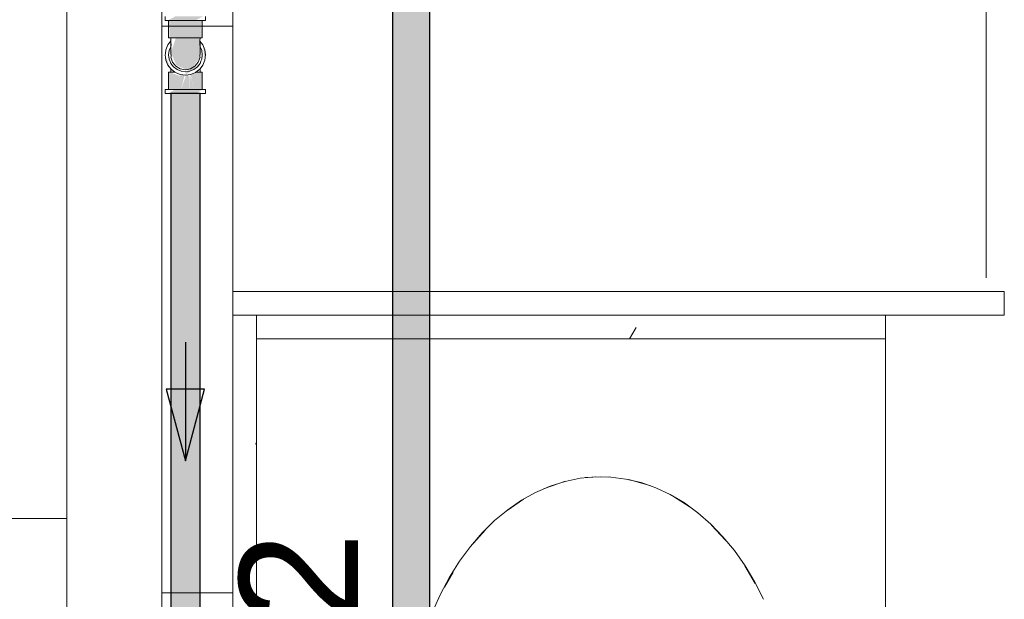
# Model space of a CAD drawing. Header units: millimetres. Extents: x 567 to 934, y -1 to 364.
# Tile 684 of 1056: x 773.96 to 775.619, y 108.907 to 109.883. Entities that reach past the tile are written whole.
import ezdxf

# ---------------------------------------------------------------- set-up
doc = ezdxf.new("R2010")
doc.units = ezdxf.units.MM
doc.header["$MEASUREMENT"] = 0
doc.linetypes.add('NULL', pattern=[0])
for name, color, linetype, lineweight in [('A-AREA-IDEN', 7, 'Continuous', 9), ('A-GENM', 7, 'Continuous', 13), ('A-GLAZ', 7, 'Continuous', 13), ('A-GLAZ-SILL', 7, 'Continuous', 13), ('A-WALL', 7, 'Continuous', 25), ('AF-Condutos', 140, 'Continuous', 25), ('AF-Conexões', 152, 'Continuous', 18), ('AF-Sentido conduto', 140, 'Continuous', 30), ('AF-Textos conduto', 7, 'Continuous', 9), ('ARQ-ALV-REB', 7, 'Continuous', 18), ('Peças hidrossanitárias', 7, 'Continuous', 13)]:
    doc.layers.add(name, color=color, linetype=linetype, lineweight=lineweight)
doc.styles.add('Arial', font='arial.ttf')

msp = doc.modelspace()

# ---------------------------------------------------------------- hatches: boundary and pattern name
at = {"layer": 'AF-Condutos', "linetype": 'Continuous'}
for points in [[(774.651, 105.2652), (774.651, 112.2933), (774.5877, 112.2933), (774.5877, 105.2652)], [(774.264, 109.7591), (774.2145, 109.7591), (774.2145, 108.7178), (774.264, 108.7178)]]:
    msp.add_hatch(color=151, dxfattribs=at).paths.add_polyline_path(points)
at = {"layer": 'AF-Conexões', "linetype": 'Continuous'}
for points in [[(774.2095, 109.8823), (774.256, 109.8823), (774.2684, 109.8891), (774.222, 109.8891)], [(774.2106, 109.8529), (774.2144, 109.8823), (774.2116, 109.8823)], [(774.2116, 109.8529), (774.2463, 109.8529), (774.2532, 109.8823), (774.2144, 109.8823)], [(774.2591, 109.8533), (774.2591, 109.8823), (774.2532, 109.8823), (774.2463, 109.8529)], [(774.2664, 109.8823), (774.2591, 109.8823), (774.2591, 109.8529), (774.2636, 109.8529)], [(774.2664, 109.8529), (774.2674, 109.8823), (774.2637, 109.8536)], [(774.2463, 109.7967), (774.2636, 109.8201), (774.2636, 109.8529), (774.2229, 109.8529), (774.2144, 109.8278), (774.2239, 109.8066)], [(774.2684, 109.8411), (774.2718, 109.8153), (774.273, 109.8241)], [(774.205, 109.8241), (774.2061, 109.8153), (774.2143, 109.8008)], [(774.2397, 109.7953), (774.239, 109.7901), (774.2665, 109.8117)], [(774.2116, 109.7953), (774.2106, 109.7659), (774.2248, 109.7659), (774.23, 109.7885)], [(774.2674, 109.7953), (774.2591, 109.7953), (774.2532, 109.7659), (774.2664, 109.7659)], [(774.2307, 109.7912), (774.2248, 109.7659), (774.2316, 109.7659), (774.2377, 109.7903)], [(774.2402, 109.7903), (774.2316, 109.7659), (774.2463, 109.7659)], [(774.2463, 109.7659), (774.2463, 109.7891), (774.2402, 109.7903)], [(774.2473, 109.7912), (774.2463, 109.7659), (774.2532, 109.7659)], [(774.2478, 109.7912), (774.2532, 109.7659), (774.259, 109.7947)], [(774.2684, 109.7659), (774.222, 109.7659), (774.2095, 109.7591), (774.256, 109.7591)]]:
    msp.add_hatch(color=161, dxfattribs=at).paths.add_polyline_path(points)

# ---------------------------------------------------------------- linework, layer by layer
at = {"layer": 'A-AREA-IDEN', "color": 8, "lineweight": 5}
msp.add_line((775.5883, 109.4484), (775.5883, 109.8984), dxfattribs=at)
at = {"layer": 'A-GENM', "color": 8, "lineweight": 5}
for p, q in [((774.359, 109.3857), (774.359, 109.3457)), ((774.359, 105.0457), (774.359, 109.3857)), ((775.419, 109.3457), (775.419, 109.3857)), ((774.359, 109.3457), (775.419, 109.3457)), ((775.419, 106.4924), (775.419, 109.3457))]:
    msp.add_line(p, q, dxfattribs=at)
at = {"layer": 'A-GENM', "color": 8, "linetype": 'Continuous', "lineweight": 5}
for p, q in [((774.9984, 109.3648), (774.9873, 109.3457)), ((774.359, 109.1718), (774.3569, 109.1681))]:
    msp.add_line(p, q, dxfattribs=at)
at = {"layer": 'A-GENM', "color": 8, "lineweight": 5}
for points in [[(774.844, 109.0935), (774.8797, 109.1057)], [(774.9128, 109.1118), (774.939, 109.1133)], [(774.939, 109.1133), (774.9526, 109.1129)], [(774.986, 109.1085), (775.0232, 109.0978)], [(775.0587, 109.0815), (775.0598, 109.0809), (775.0894, 109.062)], [(774.7812, 109.0565), (774.8087, 109.0754)], [(775.1254, 109.0317), (775.1491, 109.0065)], [(774.7246, 109.0014), (774.7442, 109.0233)], [(774.6755, 108.9273), (774.69, 108.9528)], [(775.1816, 108.963), (775.1992, 108.9334)]]:
    msp.add_lwpolyline(points, dxfattribs=at)
at = {"layer": 'A-GLAZ', "color": 8, "lineweight": 5}
for p, q in [((774.039, 111.9727), (774.039, 107.8327)), ((774.199, 107.8327), (774.199, 111.9727)), ((774.319, 109.8727), (774.319, 109.9327)), ((774.199, 109.8727), (774.319, 109.8727)), ((774.319, 108.9177), (774.199, 108.9177)), ((774.319, 108.8577), (774.319, 108.9177))]:
    msp.add_line(p, q, dxfattribs=at)
at = {"layer": 'A-GLAZ-SILL', "color": 8, "lineweight": 5}
msp.add_line((774.319, 109.8727), (774.319, 108.9177), dxfattribs=at)
at = {"layer": 'A-WALL', "color": 8, "lineweight": 5}
for p, q in [((775.619, 109.4257), (774.319, 109.4257)), ((775.619, 109.3857), (775.619, 109.4257)), ((774.319, 109.3857), (775.619, 109.3857))]:
    msp.add_line(p, q, dxfattribs=at)
at = {"layer": 'AF-Condutos'}
for p, q in [((774.5877, 112.2933), (774.5877, 105.2652)), ((774.651, 105.2652), (774.651, 112.2933)), ((774.2145, 109.7591), (774.2145, 108.7178)), ((774.2188, 109.7591), (774.2145, 109.7591)), ((774.2265, 109.7591), (774.2188, 109.7591)), ((774.2364, 109.7591), (774.2265, 109.7591)), ((774.2467, 109.7591), (774.2364, 109.7591)), ((774.2557, 109.7591), (774.2467, 109.7591)), ((774.2618, 109.7591), (774.2557, 109.7591)), ((774.264, 109.7591), (774.2618, 109.7591)), ((774.264, 108.7178), (774.264, 109.7591))]:
    msp.add_line(p, q, dxfattribs=at)
at = {"layer": 'AF-Conexões'}
for p, q in [((774.205, 109.8891), (774.205, 109.8823)), ((774.205, 109.8823), (774.2061, 109.8823)), ((774.2061, 109.8823), (774.2095, 109.8823)), ((774.2095, 109.8823), (774.2106, 109.8823)), ((774.2106, 109.8823), (774.2149, 109.8823)), ((774.2106, 109.8823), (774.2106, 109.8529)), ((774.2116, 109.8823), (774.2106, 109.8823)), ((774.2144, 109.8823), (774.2116, 109.8823)), ((774.2189, 109.8823), (774.2144, 109.8823)), ((774.2149, 109.8823), (774.222, 109.8823)), ((774.2248, 109.8823), (774.2189, 109.8823)), ((774.222, 109.8823), (774.2302, 109.8823)), ((774.2316, 109.8823), (774.2248, 109.8823)), ((774.2302, 109.8823), (774.239, 109.8823)), ((774.239, 109.8823), (774.2316, 109.8823)), ((774.239, 109.8823), (774.2478, 109.8823)), ((774.2463, 109.8823), (774.239, 109.8823)), ((774.2532, 109.8823), (774.2463, 109.8823)), ((774.2478, 109.8823), (774.256, 109.8823)), ((774.2591, 109.8823), (774.2532, 109.8823)), ((774.256, 109.8823), (774.263, 109.8823)), ((774.2636, 109.8823), (774.2591, 109.8823)), ((774.263, 109.8823), (774.2674, 109.8823)), ((774.2664, 109.8823), (774.2636, 109.8823)), ((774.2674, 109.8823), (774.2664, 109.8823)), ((774.2674, 109.8823), (774.2684, 109.8823)), ((774.2674, 109.8529), (774.2674, 109.8823)), ((774.2684, 109.8823), (774.2718, 109.8823)), ((774.2718, 109.8823), (774.273, 109.8823)), ((774.273, 109.8823), (774.273, 109.8891)), ((774.2145, 109.8476), (774.2095, 109.8411)), ((774.2106, 109.8529), (774.2116, 109.8529)), ((774.2116, 109.8529), (774.2143, 109.8529)), ((774.2143, 109.8529), (774.2144, 109.8529)), ((774.2173, 109.8529), (774.2143, 109.8529)), ((774.2143, 109.8529), (774.2144, 109.8527)), ((774.2144, 109.8529), (774.2189, 109.8529)), ((774.2144, 109.8527), (774.2145, 109.8476)), ((774.2145, 109.8476), (774.2145, 109.8465)), ((774.2145, 109.8465), (774.2148, 109.8402)), ((774.2229, 109.8529), (774.2173, 109.8529)), ((774.2189, 109.8529), (774.2248, 109.8529)), ((774.2304, 109.8529), (774.2229, 109.8529)), ((774.2248, 109.8529), (774.2316, 109.8529)), ((774.239, 109.8529), (774.2304, 109.8529)), ((774.2316, 109.8529), (774.239, 109.8529)), ((774.239, 109.8529), (774.2463, 109.8529)), ((774.2476, 109.8529), (774.239, 109.8529)), ((774.2463, 109.8529), (774.2532, 109.8529)), ((774.2551, 109.8529), (774.2476, 109.8529)), ((774.2532, 109.8529), (774.2591, 109.8529)), ((774.2594, 109.8529), (774.2551, 109.8529)), ((774.2591, 109.8529), (774.2636, 109.8529)), ((774.2607, 109.8529), (774.2594, 109.8529)), ((774.2636, 109.8529), (774.2607, 109.8529)), ((774.2632, 109.8402), (774.2634, 109.8465)), ((774.2634, 109.8465), (774.2635, 109.8476)), ((774.2635, 109.8476), (774.2636, 109.8529)), ((774.2684, 109.8411), (774.2635, 109.8475)), ((774.2636, 109.8529), (774.2636, 109.8529)), ((774.2636, 109.8529), (774.2664, 109.8529)), ((774.2664, 109.8529), (774.2674, 109.8529)), ((774.2061, 109.8329), (774.2053, 109.8264)), ((774.2095, 109.8411), (774.2061, 109.8329)), ((774.2116, 109.8314), (774.2106, 109.8241)), ((774.2143, 109.838), (774.2116, 109.8314)), ((774.2143, 109.838), (774.2142, 109.8348)), ((774.2142, 109.8348), (774.2144, 109.8278)), ((774.2148, 109.8402), (774.2143, 109.8442)), ((774.2143, 109.8442), (774.2143, 109.8381)), ((774.2143, 109.8381), (774.2143, 109.838)), ((774.2637, 109.8442), (774.2632, 109.8402)), ((774.2636, 109.8278), (774.2637, 109.8348)), ((774.2637, 109.8381), (774.2637, 109.8442)), ((774.2637, 109.838), (774.2637, 109.8381)), ((774.2664, 109.8314), (774.2637, 109.838)), ((774.2637, 109.8348), (774.2637, 109.838)), ((774.2674, 109.8241), (774.2664, 109.8314)), ((774.2718, 109.8329), (774.2684, 109.8411)), ((774.273, 109.8241), (774.2718, 109.8329)), ((774.2053, 109.8264), (774.205, 109.8241)), ((774.205, 109.8241), (774.2061, 109.8153)), ((774.2061, 109.8153), (774.2095, 109.8071)), ((774.2106, 109.8241), (774.2116, 109.8167)), ((774.2116, 109.8167), (774.2143, 109.8101)), ((774.2147, 109.8214), (774.2143, 109.8201)), ((774.2143, 109.8201), (774.2173, 109.8118)), ((774.2144, 109.8278), (774.2147, 109.8214)), ((774.2173, 109.8118), (774.2229, 109.8051)), ((774.2551, 109.8051), (774.2607, 109.8118)), ((774.2607, 109.8118), (774.2636, 109.8201)), ((774.2633, 109.8214), (774.2636, 109.8278)), ((774.2636, 109.8201), (774.2633, 109.8214)), ((774.2636, 109.8099), (774.2652, 109.8137)), ((774.2652, 109.8137), (774.2664, 109.8167)), ((774.2664, 109.8167), (774.2674, 109.8241)), ((774.2684, 109.8071), (774.2718, 109.8153)), ((774.2718, 109.8153), (774.273, 109.8241)), ((774.2095, 109.8071), (774.2143, 109.8008)), ((774.2106, 109.7953), (774.2106, 109.7659)), ((774.2116, 109.7953), (774.2106, 109.7953)), ((774.2144, 109.7953), (774.2116, 109.7953)), ((774.2143, 109.8101), (774.2144, 109.8099)), ((774.2143, 109.8008), (774.2149, 109.8)), ((774.2143, 109.8008), (774.2143, 109.8005)), ((774.2143, 109.8005), (774.2144, 109.7978)), ((774.2144, 109.8099), (774.2189, 109.804)), ((774.2144, 109.7978), (774.2144, 109.7953)), ((774.2144, 109.7953), (774.2174, 109.7953)), ((774.2189, 109.7953), (774.2144, 109.7953)), ((774.2149, 109.8), (774.2211, 109.7953)), ((774.2174, 109.7953), (774.2204, 109.7953)), ((774.2189, 109.804), (774.2248, 109.7995)), ((774.2204, 109.7953), (774.2189, 109.7953)), ((774.2204, 109.7953), (774.2211, 109.7953)), ((774.2211, 109.7953), (774.2204, 109.7953)), ((774.2211, 109.7953), (774.222, 109.7946)), ((774.2229, 109.8051), (774.2304, 109.8007)), ((774.2248, 109.7995), (774.2316, 109.7967)), ((774.2304, 109.8007), (774.239, 109.7992)), ((774.2316, 109.7967), (774.239, 109.7957)), ((774.239, 109.7992), (774.2476, 109.8007)), ((774.239, 109.7957), (774.2463, 109.7967)), ((774.2463, 109.7967), (774.2532, 109.7995)), ((774.2476, 109.8007), (774.2551, 109.8051)), ((774.2532, 109.7995), (774.2591, 109.804)), ((774.256, 109.7946), (774.2568, 109.7953)), ((774.2568, 109.7953), (774.263, 109.8)), ((774.2575, 109.7953), (774.2568, 109.7953)), ((774.2568, 109.7953), (774.2575, 109.7953)), ((774.2591, 109.7953), (774.2575, 109.7953)), ((774.2575, 109.7953), (774.2594, 109.7953)), ((774.2591, 109.804), (774.2636, 109.8099)), ((774.2636, 109.7953), (774.2591, 109.7953)), ((774.2594, 109.7953), (774.2606, 109.7953)), ((774.2606, 109.7953), (774.2636, 109.7953)), ((774.263, 109.8), (774.2636, 109.8008)), ((774.2636, 109.8008), (774.2684, 109.8071)), ((774.2636, 109.8005), (774.2636, 109.8008)), ((774.2636, 109.7978), (774.2636, 109.8005)), ((774.2636, 109.7953), (774.2636, 109.7978)), ((774.2664, 109.7953), (774.2636, 109.7953)), ((774.2674, 109.7953), (774.2664, 109.7953)), ((774.2674, 109.7659), (774.2674, 109.7953)), ((774.222, 109.7946), (774.2302, 109.7912)), ((774.2302, 109.7912), (774.239, 109.7901)), ((774.239, 109.7901), (774.2478, 109.7912)), ((774.2478, 109.7912), (774.256, 109.7946)), ((774.205, 109.7659), (774.205, 109.7591)), ((774.2061, 109.7659), (774.205, 109.7659)), ((774.2095, 109.7659), (774.2061, 109.7659)), ((774.2106, 109.7659), (774.2095, 109.7659)), ((774.2149, 109.7659), (774.2106, 109.7659)), ((774.2106, 109.7659), (774.2116, 109.7659)), ((774.2116, 109.7659), (774.2144, 109.7659)), ((774.2144, 109.7659), (774.2189, 109.7659)), ((774.222, 109.7659), (774.2149, 109.7659)), ((774.2189, 109.7659), (774.2248, 109.7659)), ((774.2302, 109.7659), (774.222, 109.7659)), ((774.2248, 109.7659), (774.2316, 109.7659)), ((774.239, 109.7659), (774.2302, 109.7659)), ((774.2316, 109.7659), (774.239, 109.7659)), ((774.239, 109.7659), (774.2463, 109.7659)), ((774.2478, 109.7659), (774.239, 109.7659)), ((774.2463, 109.7659), (774.2532, 109.7659)), ((774.256, 109.7659), (774.2478, 109.7659)), ((774.2532, 109.7659), (774.2591, 109.7659)), ((774.263, 109.7659), (774.256, 109.7659)), ((774.2591, 109.7659), (774.2636, 109.7659)), ((774.2674, 109.7659), (774.263, 109.7659)), ((774.2636, 109.7659), (774.2664, 109.7659)), ((774.2664, 109.7659), (774.2674, 109.7659)), ((774.2684, 109.7659), (774.2674, 109.7659)), ((774.2718, 109.7659), (774.2684, 109.7659)), ((774.273, 109.7659), (774.2718, 109.7659)), ((774.273, 109.7591), (774.273, 109.7659)), ((774.205, 109.7591), (774.2061, 109.7591)), ((774.2061, 109.7591), (774.2095, 109.7591)), ((774.2095, 109.7591), (774.2145, 109.7591)), ((774.2145, 109.7591), (774.2149, 109.7591)), ((774.2149, 109.7591), (774.222, 109.7591)), ((774.222, 109.7591), (774.2302, 109.7591)), ((774.2302, 109.7591), (774.239, 109.7591)), ((774.239, 109.7591), (774.2478, 109.7591)), ((774.2478, 109.7591), (774.256, 109.7591)), ((774.256, 109.7591), (774.263, 109.7591)), ((774.263, 109.7591), (774.264, 109.7591)), ((774.264, 109.7591), (774.2684, 109.7591)), ((774.2684, 109.7591), (774.2718, 109.7591)), ((774.2718, 109.7591), (774.273, 109.7591))]:
    msp.add_line(p, q, dxfattribs=at)
at = {"layer": 'AF-Sentido conduto'}
for p, q in [((774.2713, 109.2608), (774.2066, 109.2608)), ((774.2066, 109.2608), (774.239, 109.1401)), ((774.239, 109.1401), (774.2713, 109.2608))]:
    msp.add_line(p, q, dxfattribs=at)
msp.add_lwpolyline([(774.239, 109.3401), (774.239, 109.1401)], dxfattribs=at)
at = {"layer": 'ARQ-ALV-REB', "color": 8, "lineweight": 5}
msp.add_line((774.039, 109.0427), (770.839, 109.0427), dxfattribs=at)
at = {"layer": 'Peças hidrossanitárias', "color": 8, "lineweight": 5}
msp.add_lwpolyline([(774.6553, 108.8855), (774.6689, 108.9156), (774.6842, 108.9443), (774.701, 108.9711), (774.7194, 108.996), (774.7392, 109.019), (774.7601, 109.0395), (774.7822, 109.0578), (774.8053, 109.0737), (774.8291, 109.0869), (774.8537, 109.0976), (774.8789, 109.1055), (774.9042, 109.1107), (774.93, 109.1131), (774.9558, 109.1127), (774.9813, 109.1094), (775.0068, 109.1034), (775.0318, 109.0947), (775.056, 109.0833), (775.0798, 109.0692), (775.1026, 109.0526), (775.1242, 109.0336), (775.1449, 109.0122), (775.1642, 108.9888), (775.1821, 108.9633), (775.1986, 108.9358), (775.2134, 108.9068)], dxfattribs=at)

# ---------------------------------------------------------------- texts
at = {"layer": 'AF-Textos conduto', "linetype": 'NULL', "insert": (774.535, 108.7793), "char_height": 0.2, "width": 0.962805, "attachment_point": 8, "rotation": 90.0002, "line_spacing_factor": 0.6, "style": 'Arial'}
msp.add_mtext('ø32', dxfattribs=at)

doc.saveas('drawing.dxf')
